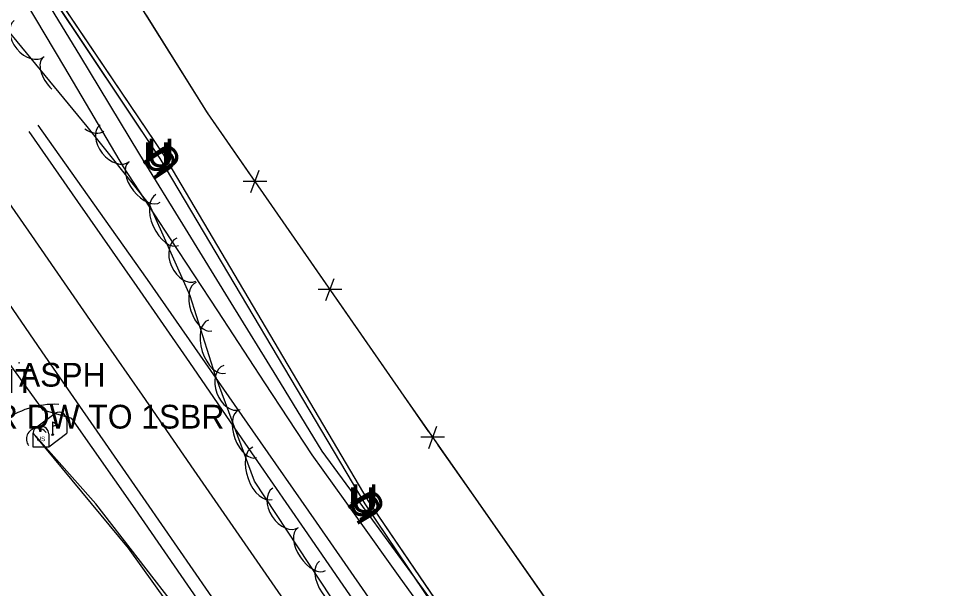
# Model space of a CAD drawing. Extents: x 954793 to 988390, y 1867850 to 1924428.
# Drawn here: x 960434.1 to 960627.5, y 1909504.8 to 1909624.9 of the extents above; entities that cross this region are included whole.
import ezdxf

# ---------------------------------------------------------------- set-up
doc = ezdxf.new("R2010")
doc.units = 0
for name, color, linetype in [('Default', 7, 'Continuous'), ('S_CROSS_DRAIN', 7, 'Continuous'), ('S_DITCHLINE', 7, 'Continuous'), ('S_DRIVEWAY', 7, 'Continuous'), ('S_EDGE_PAVEMENT', 7, 'Continuous'), ('S_FENCE', 7, 'Continuous'), ('S_MAILBOX', 7, 'Continuous'), ('S_MSC_PT_SYM', 7, 'Continuous'), ('S_PAVEMENT_CROWN', 7, 'Continuous'), ('S_SHOULDER', 7, 'Continuous'), ('S_STREAM', 7, 'Continuous'), ('S_SURVEY_TEXT_ANNOT', 7, 'Continuous'), ('S_TELEPHONE_UTILITIES_ANNOT', 7, 'Continuous'), ('S_TREE', 7, 'Continuous'), ('S_UNDERGROUND_CABLE', 7, 'Continuous')]:
    doc.layers.add(name, color=color, linetype=linetype)

msp = doc.modelspace()

# ---------------------------------------------------------------- linework, layer by layer
at = {"layer": 'S_CROSS_DRAIN'}
msp.add_arc((960438.09, 1909536.3), 2.3, 36.3726, 216.7018, dxfattribs=at)
at = {"layer": 'S_DITCHLINE'}
for points in [[(960616.07, 1909362.63), (960607.11, 1909378.56), (960598.15, 1909394.49), (960588.15, 1909407.73), (960578.15, 1909420.97), (960567.46, 1909436.42), (960556.77, 1909451.86), (960546.08, 1909467.3), (960535.38, 1909482.74), (960526.06, 1909495.5), (960516.74, 1909508.26), (960507.42, 1909521.01), (960498.1, 1909533.77), (960488.5, 1909549.38), (960478.9, 1909564.99), (960469.3, 1909580.6), (960459.71, 1909596.22), (960447.01, 1909617.08), (960434.31, 1909637.94), (960425.48, 1909650.1)], [(960612.62, 1909360.61), (960603.7, 1909376.46), (960594.78, 1909392.32), (960585.62, 1909406.14), (960576.47, 1909419.96), (960565.62, 1909435.27), (960554.78, 1909450.58), (960543.94, 1909465.89), (960533.09, 1909481.2), (960523.81, 1909494.15), (960514.52, 1909507.1), (960505.23, 1909520.05), (960495.94, 1909533), (960486.02, 1909548.15), (960476.09, 1909563.3), (960466.17, 1909578.46), (960456.24, 1909593.61), (960443.86, 1909614.5), (960431.49, 1909635.4)], [(960522.34, 1909419.66), (960511.11, 1909436.73), (960499.88, 1909453.8), (960489.24, 1909468.69), (960478.59, 1909483.57), (960467.95, 1909498.46), (960457.3, 1909513.34), (960447.47, 1909525.2), (960437.65, 1909537.06)]]:
    msp.add_lwpolyline(points, dxfattribs=at)
at = {"layer": 'S_DRIVEWAY'}
msp.add_ellipse((960441.83, 1909525.62), major_axis=(-17.81, 3.49), ratio=0.990743, start_param=4.861405, end_param=5.574025, dxfattribs=at)
at = {"layer": 'S_EDGE_PAVEMENT'}
for points in [[(960564.48, 1909370.74), (960554.76, 1909385.58), (960544.26, 1909401.26), (960533.77, 1909416.93), (960522.67, 1909433.27), (960511.58, 1909449.61), (960499.5, 1909467.22), (960487.43, 1909484.84), (960474.21, 1909503.97), (960460.99, 1909523.11), (960450.06, 1909538.89), (960439.13, 1909554.67), (960426.8, 1909572.48), (960414.46, 1909590.3), (960406.26, 1909602.16)], [(960629.85, 1909309.05), (960628.55, 1909311.47), (960619.03, 1909329.17), (960608.27, 1909347.12), (960597.51, 1909365.06), (960586.66, 1909381.73), (960575.8, 1909398.4), (960565.12, 1909414.15), (960554.43, 1909429.89), (960542.95, 1909446.6), (960531.47, 1909463.31), (960519.56, 1909480.69), (960507.64, 1909498.08), (960494.45, 1909517.23), (960481.26, 1909536.37), (960470.19, 1909552.39), (960459.11, 1909568.41), (960446.64, 1909586.32), (960436.38, 1909601.04)]]:
    msp.add_lwpolyline(points, dxfattribs=at)
at = {"layer": 'S_FENCE'}
for p, q in [((960473.91, 1909604.98), (960447, 1909648.02)), ((960514.69, 1909546.2), (960473.91, 1909604.98)), ((960483.08, 1909588.19), (960484.81, 1909592.88)), ((960486.44, 1909590.52), (960481.44, 1909590.54)), ((960498.86, 1909565.43), (960500.59, 1909570.12)), ((960502.23, 1909567.77), (960497.23, 1909567.79)), ((960552.32, 1909492.47), (960514.69, 1909546.2)), ((960520.52, 1909534.32), (960522.23, 1909539.01)), ((960523.87, 1909536.67), (960518.87, 1909536.66))]:
    msp.add_line(p, q, dxfattribs=at)
for points in [[(960627.37, 1909374.33), (960609.75, 1909401.94), (960592.26, 1909430.17), (960552.32, 1909492.47), (960514.69, 1909546.2), (960473.91, 1909604.98), (960447, 1909648.02), (960418.73, 1909691.65), (960399.08, 1909719.1), (960366.42, 1909769.03), (960346.72, 1909796.66), (960313.83, 1909845.42), (960272.26, 1909908.28), (960245.16, 1909970.54), (960220.6, 1910044.94), (960203.13, 1910102.07), (960181.72, 1910168.96)], [(960627.37, 1909374.33), (960609.75, 1909401.94), (960592.26, 1909430.17), (960552.32, 1909492.47), (960514.69, 1909546.2), (960473.91, 1909604.98), (960447, 1909648.02), (960418.73, 1909691.65), (960399.08, 1909719.1), (960366.42, 1909769.03), (960346.72, 1909796.66), (960313.83, 1909845.42), (960272.26, 1909908.28), (960245.16, 1909970.54), (960220.6, 1910044.94), (960203.13, 1910102.07), (960181.72, 1910168.96)], [(960473.91, 1909604.98), (960461.05, 1909625.55)], [(960483.12, 1909591.71), (960473.91, 1909604.98)], [(960498.91, 1909568.96), (960485.08, 1909588.89)], [(960514.69, 1909546.2), (960500.87, 1909566.13)], [(960520.55, 1909537.84), (960514.69, 1909546.2)], [(960533.01, 1909520.04), (960522.52, 1909535.03)]]:
    msp.add_lwpolyline(points, dxfattribs=at)
at = {"layer": 'S_MAILBOX'}
for p, q in [((960437.71, 1909538.64), (960441.84, 1909541.75)), ((960441.32, 1909539.93), (960441.32, 1909537.22)), ((960444.28, 1909540.28), (960444.28, 1909537.56)), ((960440.48, 1909534.65), (960444.28, 1909537.56)), ((960437.16, 1909537.37), (960437.16, 1909534.65)), ((960440.48, 1909537.37), (960440.48, 1909534.65)), ((960437.16, 1909534.65), (960440.48, 1909534.65))]:
    msp.add_line(p, q, dxfattribs=at)
for points in [[(960441.32, 1909539.93), (960442.43, 1909539.27), (960441.32, 1909538.92)], [(960438.34, 1909538.48), (960438.56, 1909538.34), (960438.56, 1909537.96), (960438.87, 1909537.96), (960438.87, 1909538.32), (960438.67, 1909538.57), (960438.34, 1909538.51)]]:
    msp.add_lwpolyline(points, dxfattribs=at)
for centre, end in [((960442.61, 1909540.28), 117.5718), ((960438.82, 1909537.37), 180)]:
    msp.add_arc(centre, 1.66, 0, end, dxfattribs=at)
msp.add_ellipse((960441.32, 1909537.22), major_axis=(0.145, 0.132), ratio=0.564646, dxfattribs=at)
at = {"layer": 'S_MSC_PT_SYM'}
for points in [[(960473.91, 1909604.98), (960473.91, 1909605.03), (960473.91, 1909604.98), (960473.86, 1909604.98), (960473.91, 1909604.98), (960473.91, 1909604.93), (960473.91, 1909604.98), (960473.96, 1909604.98)], [(960434.24, 1909552.33), (960434.24, 1909552.38), (960434.24, 1909552.33), (960434.19, 1909552.33), (960434.24, 1909552.33), (960434.24, 1909552.28), (960434.24, 1909552.33), (960434.29, 1909552.33)], [(960514.69, 1909546.2), (960514.69, 1909546.25), (960514.69, 1909546.2), (960514.64, 1909546.2), (960514.69, 1909546.2), (960514.69, 1909546.15), (960514.69, 1909546.2), (960514.74, 1909546.2)]]:
    msp.add_lwpolyline(points, dxfattribs=at)
for points in [[(960473.91, 1909604.98), (960473.87, 1909604.96), (960473.91, 1909604.98), (960473.94, 1909604.94), (960473.91, 1909604.98), (960473.96, 1909605.01), (960473.91, 1909604.98), (960473.89, 1909605.03)], [(960473.91, 1909604.98), (960473.87, 1909604.96), (960473.91, 1909604.98), (960473.94, 1909604.94), (960473.91, 1909604.98), (960473.96, 1909605.01), (960473.91, 1909604.98), (960473.89, 1909605.03)], [(960434.24, 1909552.33), (960434.24, 1909552.38), (960434.24, 1909552.33), (960434.19, 1909552.33), (960434.24, 1909552.33), (960434.24, 1909552.28), (960434.24, 1909552.33), (960434.29, 1909552.33)], [(960434.24, 1909552.33), (960434.24, 1909552.38), (960434.24, 1909552.33), (960434.19, 1909552.33), (960434.24, 1909552.33), (960434.24, 1909552.28), (960434.24, 1909552.33), (960434.29, 1909552.33)], [(960514.69, 1909546.2), (960514.65, 1909546.17), (960514.69, 1909546.2), (960514.72, 1909546.16), (960514.69, 1909546.2), (960514.74, 1909546.23), (960514.69, 1909546.2), (960514.67, 1909546.24)], [(960514.69, 1909546.2), (960514.65, 1909546.17), (960514.69, 1909546.2), (960514.72, 1909546.16), (960514.69, 1909546.2), (960514.74, 1909546.23), (960514.69, 1909546.2), (960514.67, 1909546.24)]]:
    msp.add_lwpolyline(points, close=True, dxfattribs=at)
at = {"layer": 'S_PAVEMENT_CROWN'}
msp.add_lwpolyline([(960586.85, 1909358.94), (960576.26, 1909375.31), (960565.67, 1909391.68), (960554.84, 1909407.72), (960544.01, 1909423.76), (960532.98, 1909439.97), (960521.95, 1909456.18), (960509.79, 1909473.82), (960497.62, 1909491.45), (960484.36, 1909510.61), (960471.1, 1909529.77), (960460.21, 1909545.52), (960449.32, 1909561.27), (960436.9, 1909579.14), (960424.47, 1909597.01)], dxfattribs=at)
at = {"layer": 'S_SHOULDER'}
for points in [[(960562.56, 1909368.83), (960552.48, 1909384.33), (960541.95, 1909399.97), (960531.41, 1909415.62), (960520.33, 1909431.85), (960509.25, 1909448.08), (960497.12, 1909465.82), (960484.99, 1909483.56), (960471.85, 1909502.59), (960458.7, 1909521.63), (960445.37, 1909540.64), (960439.33, 1909542.39), (960430.35, 1909554.82), (960429.37, 1909563.1), (960420.47, 1909575.78), (960411.58, 1909588.45), (960402.41, 1909601.72)], [(960632.67, 1909310.39), (960628.46, 1909318), (960621.44, 1909330.66), (960610.73, 1909348.5), (960600.03, 1909366.33), (960588.99, 1909383.26), (960577.95, 1909400.18), (960567.24, 1909415.87), (960556.53, 1909431.55), (960545.27, 1909448.35), (960534.01, 1909465.16), (960522.12, 1909482.37), (960510.22, 1909499.58), (960496.86, 1909518.82), (960483.49, 1909538.05), (960472.39, 1909553.96), (960461.3, 1909569.87), (960448.65, 1909587.7), (960438.24, 1909602.37)]]:
    msp.add_lwpolyline(points, dxfattribs=at)
at = {"layer": 'S_STREAM'}
msp.add_lwpolyline([(960529.27, 1909410.44), (960495.54, 1909460.44), (960468.21, 1909499.64), (960450.44, 1909522.67), (960437.14, 1909537.6)], dxfattribs=at)
at = {"layer": 'S_TREE'}
msp.add_lwpolyline([(960597.93, 1909362.36), (960585.28, 1909376.65), (960577.08, 1909394.08), (960566.08, 1909413.37), (960552.01, 1909435.58), (960541.33, 1909451.47), (960535.87, 1909457.97), (960516.57, 1909480.48), (960502.23, 1909499.57), (960483.83, 1909527.45), (960475.64, 1909549.59), (960470.25, 1909566.43), (960461.68, 1909585.65), (960448.56, 1909602.06), (960429.85, 1909624.76)], dxfattribs=at)
for centre, major_axis, ratio, start_param, end_param in [((960436.36, 1909620.61), (3.15, -3.82), 0.685311, 3.141593, 6.283185), ((960442.71, 1909612.49), (3.4, -4.12), 0.540699, 3.141593, 4.893204), ((960448.35, 1909605.65), (3.73, -4.53), 0.55008, 5.24115, 6.283185), ((960454.39, 1909598.58), (3.09, -3.87), 0.685311, 3.141593, 6.283185), ((960460.62, 1909590.37), (3.34, -4.18), 0.540699, 3.141593, 6.283185), ((960465.46, 1909582.39), (2.39, -5.36), 0.55008, 3.141593, 6.283185), ((960469.46, 1909574.04), (2.02, -4.53), 0.685311, 3.141593, 6.283185), ((960473.19, 1909564.18), (1.63, -5.09), 0.540699, 3.141593, 6.283185), ((960475.9, 1909555.74), (1.79, -5.59), 0.55008, 3.141593, 6.283185), ((960479.08, 1909547.15), (1.72, -4.65), 0.685311, 3.141593, 6.283185), ((960482.41, 1909537.4), (1.86, -5.01), 0.540699, 3.141593, 6.283185), ((960485.49, 1909529.08), (2.04, -5.5), 0.55008, 3.141593, 6.283185), ((960490.39, 1909521.83), (2.73, -4.14), 0.685311, 3.141593, 6.283185), ((960495.85, 1909513.09), (2.95, -4.46), 0.540699, 3.141593, 6.283185), ((960500.74, 1909505.68), (3.23, -4.9), 0.55008, 3.141593, 6.283185)]:
    msp.add_ellipse(centre, major_axis=major_axis, ratio=ratio, start_param=start_param, end_param=end_param, dxfattribs=at)
at = {"layer": 'S_UNDERGROUND_CABLE'}
for p, q in [((960463.99, 1909595.32), (960420.73, 1909660.1)), ((960464.75, 1909596.1), (960421.17, 1909660.64)), ((960507.75, 1909523.34), (960464.75, 1909596.1)), ((960507.14, 1909522.65), (960463.99, 1909595.32)), ((960543.66, 1909468.47), (960507.14, 1909522.65)), ((960544.69, 1909469.2), (960507.75, 1909523.34))]:
    msp.add_line(p, q, dxfattribs=at)
for points in [[(960624.97, 1909341.03), (960589.63, 1909398.18), (960543.66, 1909468.47), (960507.14, 1909522.65), (960463.99, 1909595.32), (960420.73, 1909660.1), (960370.17, 1909725.23), (960344.52, 1909761.44), (960309.93, 1909824), (960271.13, 1909891.55), (960235.42, 1909965.37), (960205.71, 1910043.88), (960184.22, 1910096.13), (960173.86, 1910122.57), (960172.28, 1910165.05), (960157.12, 1910230.82), (960137.38, 1910324.83), (960115.26, 1910410.98), (960104.51, 1910469.83), (960095.66, 1910523.88)], [(960624.97, 1909341.03), (960589.63, 1909398.18), (960543.66, 1909468.47), (960507.14, 1909522.65), (960463.99, 1909595.32), (960420.73, 1909660.1), (960370.17, 1909725.23), (960344.52, 1909761.44), (960309.93, 1909824), (960271.13, 1909891.55), (960235.42, 1909965.37), (960205.71, 1910043.88), (960184.22, 1910096.13), (960173.86, 1910122.57), (960172.28, 1910165.05), (960157.12, 1910230.82), (960137.38, 1910324.83), (960115.26, 1910410.98), (960104.51, 1910469.83), (960095.66, 1910523.88)], [(960719.08, 1909159.08), (960702.44, 1909211.01), (960679.08, 1909284.39), (960656.86, 1909306.73), (960625.48, 1909341.24), (960590.52, 1909398.89), (960544.69, 1909469.2), (960507.75, 1909523.34), (960464.75, 1909596.1), (960421.17, 1909660.64), (960370.1, 1909726.43), (960345.24, 1909761.99), (960310.21, 1909824.27), (960271.68, 1909891.85), (960236.47, 1909965.91), (960206.53, 1910044.39), (960185.23, 1910096.53), (960174.68, 1910122.7), (960172.73, 1910165.19), (960158.12, 1910231.05), (960138.21, 1910325.01), (960116.14, 1910411.56), (960105.21, 1910469.66), (960096.46, 1910523.99)], [(960719.08, 1909159.08), (960702.44, 1909211.01), (960679.08, 1909284.39), (960656.86, 1909306.73), (960625.48, 1909341.24), (960590.52, 1909398.89), (960544.69, 1909469.2), (960507.75, 1909523.34), (960464.75, 1909596.1), (960421.17, 1909660.64), (960370.1, 1909726.43), (960345.24, 1909761.99), (960310.21, 1909824.27), (960271.68, 1909891.85), (960236.47, 1909965.91), (960206.53, 1910044.39), (960185.23, 1910096.53), (960174.68, 1910122.7), (960172.73, 1910165.19), (960158.12, 1910231.05), (960138.21, 1910325.01), (960116.14, 1910411.56), (960105.21, 1910469.66), (960096.46, 1910523.99)]]:
    msp.add_lwpolyline(points, dxfattribs=at)

# ---------------------------------------------------------------- texts
at = {"layer": 'Default'}
for rotation, p in [(360, (960461.12, 1909593.55)), (360, (960460.36, 1909592.77)), (124.0298, (960468.89, 1909594.52)), (123.7307, (960468.12, 1909593.71)), (360, (960503.52, 1909520.11)), (360, (960504.12, 1909520.79)), (120.7081, (960511.19, 1909520.83)), (120.5831, (960511.79, 1909521.51))]:
    msp.add_text('U', height=6, rotation=rotation, dxfattribs=at).set_placement(p)
at = {"layer": 'S_MAILBOX'}
msp.add_text('US', height=0.96, rotation=360, dxfattribs=at).set_placement((960437.92, 1909535.85))
at = {"layer": 'S_SURVEY_TEXT_ANNOT'}
for s, p in [('ASPH', (960434.24, 1909547.33)), ('GR DW TO 1SBR', (960423.97, 1909538.5))]:
    msp.add_text(s, height=5, dxfattribs=at).set_placement(p)
at = {"layer": 'S_TELEPHONE_UTILITIES_ANNOT'}
msp.add_text('INDEPENDENT', height=5, dxfattribs=at).set_placement((960389.56, 1909546.02))

doc.saveas('drawing.dxf')
